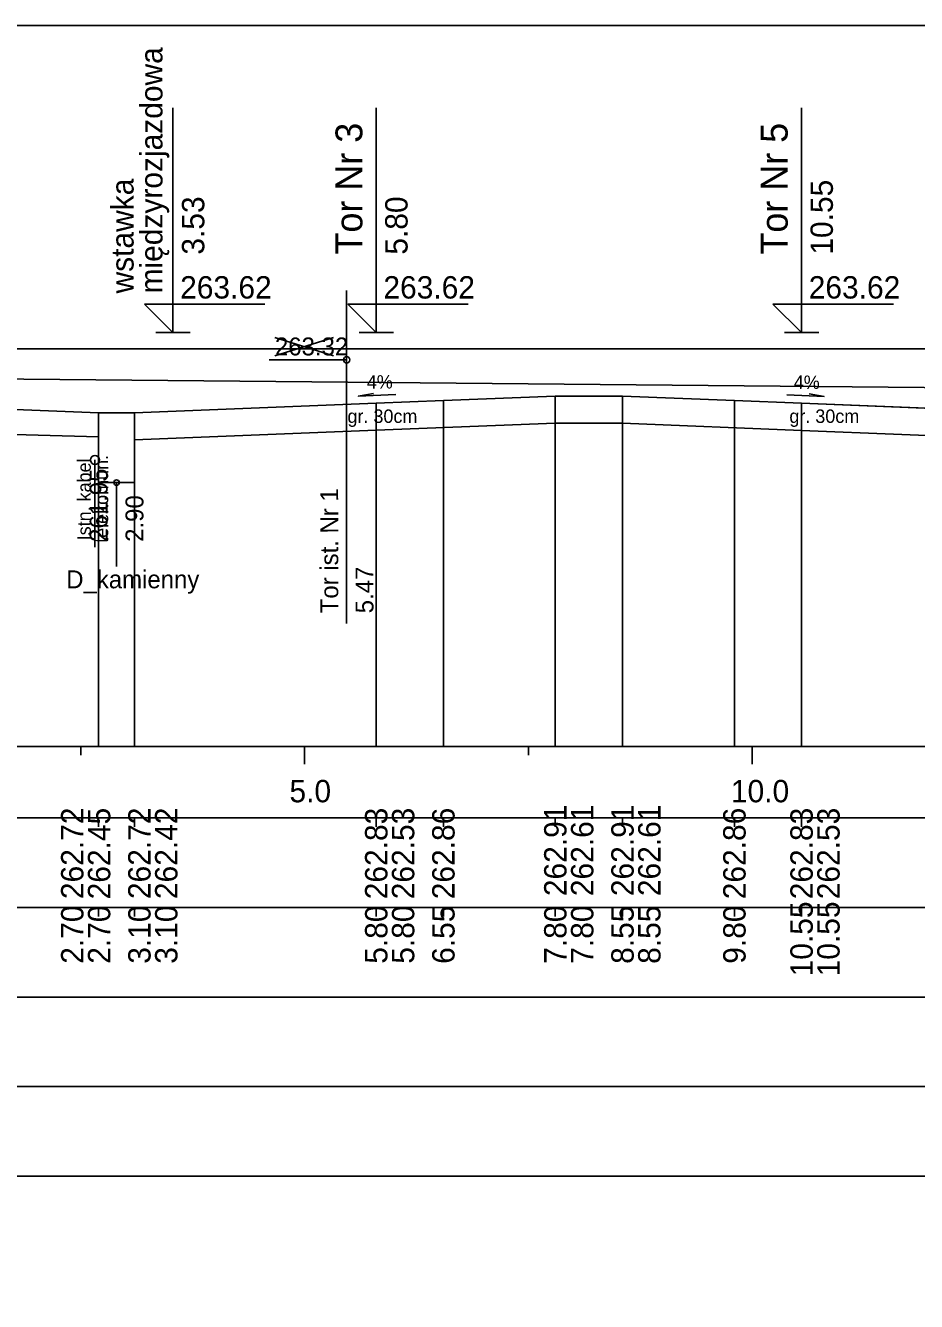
# Model space of a CAD drawing. Extents: x 6516023 to 6560129, y 5513077 to 5529206.
# Drawn here: x 6519687.6 to 6519697.55, y 5514465.41 to 5514479.66 of the extents above; entities that cross this region are included whole.
import ezdxf

# ---------------------------------------------------------------- set-up
doc = ezdxf.new("R2010")
doc.units = 0
for name, color, linetype in [('IR_default', 7, 'Continuous'), ('TOR_PRZEK_P-kable', 7, 'Continuous'), ('TOR_PRZEK_P-komponent', 7, 'Continuous'), ('TOR_PRZEK_P-odwodnienie', 7, 'Continuous'), ('TOR_PRZEK_P-opisy', 7, 'Continuous'), ('TOR_PRZEK_P-tabelka istniejace', 7, 'Continuous'), ('TOR_PRZEK_P-tabelka projektowane', 7, 'Continuous'), ('TOR_PRZEK_P-teren istniejacy', 7, 'Continuous'), ('TOR_PRZEK_P-tory istniejace', 7, 'Continuous'), ('TOR_PRZEK_P-tory projektowane', 7, 'Continuous'), ('TOR_PRZEK_P-uklad odniesienia', 7, 'Continuous'), ('TOR_PRZEK_P-warstwa ochronna I', 7, 'Continuous'), ('TOR_PRZEK_P-warstwa ochronna II', 7, 'Continuous'), ('TOR_RAMKI-ramka+tabelka 1', 7, 'Continuous')]:
    doc.layers.add(name, color=color, linetype=linetype)

msp = doc.modelspace()

# ---------------------------------------------------------------- linework, layer by layer
at = {"layer": 'IR_default'}
msp.add_lwpolyline([(6519687.463, 5514476.047), (6519688.05, 5514476.047), (6519689.763, 5514476.047), (6519692.369, 5514476.047), (6519693.263, 5514476.047), (6519694.194, 5514476.047), (6519694.513, 5514476.047), (6519695.407, 5514476.047), (6519698.013, 5514476.047)], dxfattribs=at)
at = {"layer": 'TOR_PRZEK_P-kable'}
msp.add_line((6519688.371, 5514474.805), (6519688.371, 5514473.831), dxfattribs=at)
msp.add_circle((6519688.371, 5514474.805), 0.05, dxfattribs=at)
at = {"layer": 'TOR_PRZEK_P-komponent'}
msp.add_lwpolyline([(6519679.463, 5514476.047), (6519682.963, 5514476.047), (6519683.963, 5514476.047), (6519687.463, 5514476.047), (6519689.763, 5514476.047), (6519693.263, 5514476.047), (6519694.513, 5514476.047), (6519698.013, 5514476.047), (6519699.098, 5514475.324), (6519696.263, 5514475.437), (6519695.513, 5514475.467), (6519694.263, 5514475.517), (6519693.513, 5514475.517), (6519692.263, 5514475.467), (6519691.513, 5514475.437), (6519688.813, 5514475.329), (6519688.413, 5514475.33), (6519685.713, 5514475.438), (6519684.963, 5514475.468), (6519683.518, 5514475.526), (6519681.963, 5514475.464), (6519681.213, 5514475.434), (6519678.373, 5514475.32), (6519678.373, 5514475.32)], close=True, dxfattribs=at)
at = {"layer": 'TOR_PRZEK_P-odwodnienie'}
msp.add_line((6519688.613, 5514474.552), (6519688.613, 5514473.614), dxfattribs=at)
msp.add_lwpolyline([(6519688.413, 5514475.33), (6519688.413, 5514474.552), (6519688.813, 5514474.552), (6519688.813, 5514475.329)], dxfattribs=at)
msp.add_circle((6519688.613, 5514474.552), 0.03, dxfattribs=at)
at = {"layer": 'TOR_PRZEK_P-opisy'}
for points in [[(6519691.731, 5514475.535), (6519691.313, 5514475.516), (6519691.481, 5514475.545)], [(6519696.097, 5514475.532), (6519696.515, 5514475.513), (6519696.347, 5514475.541)]]:
    msp.add_lwpolyline(points, dxfattribs=at)
at = {"layer": 'TOR_PRZEK_P-tabelka istniejace'}
msp.add_line((6519634.663, 5514467.806), (6519728.463, 5514467.806), dxfattribs=at)
msp.add_lwpolyline([(6519634.663, 5514468.806), (6519634.663, 5514466.806), (6519728.463, 5514466.806), (6519728.463, 5514468.806)], close=True, dxfattribs=at)
at = {"layer": 'TOR_PRZEK_P-tabelka projektowane'}
for p, q in [((6519688.413, 5514470.706), (6519688.413, 5514470.806)), ((6519688.413, 5514470.706), (6519688.413, 5514470.806)), ((6519688.813, 5514470.706), (6519688.813, 5514470.806)), ((6519688.813, 5514470.706), (6519688.813, 5514470.806)), ((6519691.513, 5514470.706), (6519691.513, 5514470.806)), ((6519691.513, 5514470.706), (6519691.513, 5514470.806)), ((6519692.263, 5514470.706), (6519692.263, 5514470.806)), ((6519693.513, 5514470.706), (6519693.513, 5514470.806)), ((6519693.513, 5514470.706), (6519693.513, 5514470.806)), ((6519694.263, 5514470.706), (6519694.263, 5514470.806)), ((6519694.263, 5514470.706), (6519694.263, 5514470.806)), ((6519695.513, 5514470.706), (6519695.513, 5514470.806)), ((6519696.263, 5514470.706), (6519696.263, 5514470.806)), ((6519696.263, 5514470.706), (6519696.263, 5514470.806)), ((6519634.663, 5514469.806), (6519728.463, 5514469.806)), ((6519688.413, 5514469.706), (6519688.413, 5514469.806)), ((6519688.413, 5514469.706), (6519688.413, 5514469.806)), ((6519688.813, 5514469.706), (6519688.813, 5514469.806)), ((6519688.813, 5514469.706), (6519688.813, 5514469.806)), ((6519691.513, 5514469.706), (6519691.513, 5514469.806)), ((6519691.513, 5514469.706), (6519691.513, 5514469.806)), ((6519692.263, 5514469.706), (6519692.263, 5514469.806)), ((6519693.513, 5514469.706), (6519693.513, 5514469.806)), ((6519693.513, 5514469.706), (6519693.513, 5514469.806)), ((6519694.263, 5514469.706), (6519694.263, 5514469.806)), ((6519694.263, 5514469.706), (6519694.263, 5514469.806)), ((6519695.513, 5514469.706), (6519695.513, 5514469.806)), ((6519696.263, 5514469.706), (6519696.263, 5514469.806)), ((6519696.263, 5514469.706), (6519696.263, 5514469.806))]:
    msp.add_line(p, q, dxfattribs=at)
for points in [[(6519691.513, 5514475.437), (6519691.513, 5514471.806), (6519691.513, 5514471.676), (6519691.513, 5514471.606)], [(6519692.263, 5514475.467), (6519692.263, 5514471.806), (6519692.263, 5514471.676), (6519692.263, 5514471.606)], [(6519693.513, 5514475.517), (6519693.513, 5514471.806), (6519693.513, 5514471.676), (6519693.513, 5514471.606)], [(6519694.263, 5514475.517), (6519694.263, 5514471.806), (6519694.263, 5514471.676), (6519694.263, 5514471.606)], [(6519695.513, 5514475.467), (6519695.513, 5514471.806), (6519695.513, 5514471.676), (6519695.513, 5514471.606)], [(6519696.263, 5514475.437), (6519696.263, 5514471.806), (6519696.263, 5514471.676), (6519696.263, 5514471.606)], [(6519688.413, 5514475.33), (6519688.413, 5514471.806), (6519688.413, 5514471.676), (6519688.413, 5514471.606)], [(6519688.813, 5514475.329), (6519688.813, 5514471.806), (6519688.813, 5514471.676), (6519688.813, 5514471.606)], [(6519691.513, 5514475.137), (6519691.513, 5514471.806), (6519691.513, 5514471.676), (6519691.513, 5514471.606)], [(6519693.513, 5514475.217), (6519693.513, 5514471.806), (6519693.513, 5514471.676), (6519693.513, 5514471.606)], [(6519694.263, 5514475.217), (6519694.263, 5514471.806), (6519694.263, 5514471.676), (6519694.263, 5514471.606)], [(6519696.263, 5514475.135), (6519696.263, 5514471.806), (6519696.263, 5514471.676), (6519696.263, 5514471.606)], [(6519688.413, 5514475.061), (6519688.413, 5514471.806), (6519688.413, 5514471.676), (6519688.413, 5514471.606)], [(6519688.813, 5514475.029), (6519688.813, 5514471.806), (6519688.813, 5514471.676), (6519688.813, 5514471.606)]]:
    msp.add_lwpolyline(points, dxfattribs=at)
msp.add_lwpolyline([(6519634.663, 5514470.806), (6519634.663, 5514468.806), (6519728.463, 5514468.806), (6519728.463, 5514470.806)], close=True, dxfattribs=at)
at = {"layer": 'TOR_PRZEK_P-teren istniejacy'}
msp.add_lwpolyline([(6519685.565, 5514475.725), (6519698.036, 5514475.61), (6519698.396, 5514475.476), (6519698.949, 5514475.262), (6519699.595, 5514475.113), (6519699.708, 5514475.115), (6519700.268, 5514474.683), (6519701.595, 5514473.582), (6519702.649, 5514473.558), (6519703.176, 5514473.419), (6519703.552, 5514473.63), (6519704.834, 5514473.929), (6519705.476, 5514473.918), (6519708.111, 5514474.038)], dxfattribs=at)
at = {"layer": 'TOR_PRZEK_P-tory istniejace'}
for p, q in [((6519691.182, 5514476.697), (6519691.182, 5514472.977)), ((6519690.382, 5514475.969), (6519691.034, 5514476.172)), ((6519690.382, 5514476.172), (6519691.034, 5514475.969)), ((6519691.182, 5514475.922), (6519690.317, 5514475.922))]:
    msp.add_line(p, q, dxfattribs=at)
msp.add_circle((6519691.182, 5514475.922), 0.035, dxfattribs=at)
at = {"layer": 'TOR_PRZEK_P-tory projektowane'}
for p, q in [((6519689.243, 5514477.105), (6519689.243, 5514478.737)), ((6519691.513, 5514477.105), (6519691.513, 5514478.737)), ((6519696.263, 5514477.105), (6519696.263, 5514478.737)), ((6519689.243, 5514477.105), (6519689.243, 5514476.227)), ((6519691.513, 5514477.105), (6519691.513, 5514476.227)), ((6519696.263, 5514477.105), (6519696.263, 5514476.227)), ((6519689.243, 5514476.227), (6519688.924, 5514476.546)), ((6519688.924, 5514476.546), (6519690.268, 5514476.546)), ((6519691.513, 5514476.227), (6519691.194, 5514476.546)), ((6519691.194, 5514476.546), (6519692.538, 5514476.546)), ((6519696.263, 5514476.227), (6519695.944, 5514476.546)), ((6519695.944, 5514476.546), (6519697.288, 5514476.546)), ((6519689.051, 5514476.227), (6519689.435, 5514476.227)), ((6519691.321, 5514476.227), (6519691.705, 5514476.227)), ((6519696.071, 5514476.227), (6519696.455, 5514476.227))]:
    msp.add_line(p, q, dxfattribs=at)
at = {"layer": 'TOR_PRZEK_P-uklad odniesienia'}
for p, q in [((6519638.463, 5514471.606), (6519728.463, 5514471.606)), ((6519688.213, 5514471.506), (6519688.213, 5514471.606)), ((6519690.713, 5514471.406), (6519690.713, 5514471.606)), ((6519693.213, 5514471.506), (6519693.213, 5514471.606)), ((6519695.713, 5514471.406), (6519695.713, 5514471.606))]:
    msp.add_line(p, q, dxfattribs=at)
at = {"layer": 'TOR_PRZEK_P-warstwa ochronna I'}
for points in [[(6519676.561, 5514474.948), (6519681.213, 5514475.134), (6519683.518, 5514475.226), (6519685.713, 5514475.138), (6519688.413, 5514475.061)], [(6519688.813, 5514475.029), (6519691.513, 5514475.137), (6519693.513, 5514475.217), (6519694.263, 5514475.217), (6519696.263, 5514475.135), (6519700.746, 5514474.955)]]:
    msp.add_lwpolyline(points, dxfattribs=at)
at = {"layer": 'TOR_PRZEK_P-warstwa ochronna II'}
msp.add_lwpolyline([(6519685.713, 5514475.438), (6519688.413, 5514475.33), (6519688.813, 5514475.329), (6519691.513, 5514475.437), (6519692.263, 5514475.467), (6519693.513, 5514475.517), (6519694.263, 5514475.517), (6519695.513, 5514475.467), (6519696.263, 5514475.437), (6519700.263, 5514475.277), (6519702.077, 5514474.068), (6519703.077, 5514474.018), (6519704.682, 5514472.948), (6519705.082, 5514472.948), (6519706.616, 5514473.97)], dxfattribs=at)
at = {"layer": 'TOR_RAMKI-ramka+tabelka 1'}
msp.add_lwpolyline([(6519632.013, 5514479.656), (6519879.513, 5514479.656), (6519879.513, 5514451.156), (6519632.013, 5514451.156)], close=True, dxfattribs=at)

# ---------------------------------------------------------------- texts
at = {"layer": 'TOR_PRZEK_P-kable'}
for s, height, p in [('telekomun.', 0.15, (6519688.52, 5514473.879)), ('Istn. kabel', 0.14999, (6519688.326, 5514473.907))]:
    msp.add_text(s, height=height, rotation=90.0511, dxfattribs=at).set_placement(p)
at = {"layer": 'TOR_PRZEK_P-odwodnienie'}
for s, rotation, p in [('261.95', 90, (6519688.513, 5514473.89)), ('2.90', 90, (6519688.913, 5514473.89)), ('D_kamienny', 360, (6519688.051, 5514473.371))]:
    msp.add_text(s, height=0.2, rotation=rotation, dxfattribs=at).set_placement(p)
at = {"layer": 'TOR_PRZEK_P-opisy'}
for rotation, p in [(0.1515, (6519691.408, 5514475.601)), (359.8485, (6519696.176, 5514475.598))]:
    msp.add_text('4%', height=0.15, rotation=rotation, dxfattribs=at).set_placement(p)
at = {"layer": 'TOR_PRZEK_P-tabelka projektowane'}
for s, p in [('262.72', (6519688.243, 5514469.9)), ('262.45', (6519688.543, 5514469.897)), ('262.72', (6519688.993, 5514469.9)), ('262.42', (6519689.293, 5514469.9)), ('262.83', (6519691.638, 5514469.898)), ('262.53', (6519691.938, 5514469.898)), ('262.86', (6519692.388, 5514469.898)), ('262.91', (6519693.638, 5514469.933)), ('262.61', (6519693.938, 5514469.933)), ('262.91', (6519694.388, 5514469.933)), ('262.61', (6519694.688, 5514469.933)), ('262.86', (6519695.638, 5514469.898)), ('262.83', (6519696.388, 5514469.898)), ('262.53', (6519696.688, 5514469.898)), ('10.55', (6519696.388, 5514469.037)), ('10.55', (6519696.688, 5514469.037)), ('2.70', (6519688.243, 5514469.178)), ('2.70', (6519688.543, 5514469.178)), ('3.10', (6519688.993, 5514469.178)), ('3.10', (6519689.293, 5514469.178)), ('5.80', (6519691.638, 5514469.178)), ('5.80', (6519691.938, 5514469.178)), ('6.55', (6519692.388, 5514469.177)), ('7.80', (6519693.638, 5514469.178)), ('7.80', (6519693.938, 5514469.178)), ('8.55', (6519694.388, 5514469.177)), ('8.55', (6519694.688, 5514469.177)), ('9.80', (6519695.638, 5514469.178))]:
    msp.add_text(s, height=0.25, rotation=90, dxfattribs=at).set_placement(p)
at = {"layer": 'TOR_PRZEK_P-tory istniejace'}
msp.add_text('263.32', height=0.2, dxfattribs=at).set_placement((6519690.382, 5514475.972))
for s, rotation, p in [('Tor ist. Nr 1', 90.0511, (6519691.089, 5514473.092)), ('5.47', 90, (6519691.482, 5514473.092))]:
    msp.add_text(s, height=0.2, rotation=rotation, dxfattribs=at).set_placement(p)
at = {"layer": 'TOR_PRZEK_P-tory projektowane'}
for s, height, p in [('międzyrozjazdowa', 0.25, (6519689.126, 5514476.664)), ('Tor Nr 3', 0.3, (6519691.358, 5514477.099)), ('Tor Nr 5', 0.3, (6519696.108, 5514477.098)), ('wstawka', 0.25, (6519688.803, 5514476.664)), ('10.55', 0.25, (6519696.613, 5514477.097)), ('3.53', 0.25, (6519689.593, 5514477.097)), ('5.80', 0.25, (6519691.863, 5514477.097))]:
    msp.add_text(s, height=height, rotation=90, dxfattribs=at).set_placement(p)
for p in [(6519689.323, 5514476.607), (6519691.593, 5514476.607), (6519696.343, 5514476.607)]:
    msp.add_text('263.62', height=0.25, dxfattribs=at).set_placement(p)
at = {"layer": 'TOR_PRZEK_P-uklad odniesienia'}
for s, p in [('5.0', (6519690.544, 5514470.981)), ('10.0', (6519695.474, 5514470.981))]:
    msp.add_text(s, height=0.25, dxfattribs=at).set_placement(p)
at = {"layer": 'TOR_PRZEK_P-warstwa ochronna I'}
for p in [(6519691.192, 5514475.218), (6519696.127, 5514475.218)]:
    msp.add_text('gr. 30cm', height=0.15, dxfattribs=at).set_placement(p)

doc.saveas('drawing.dxf')
